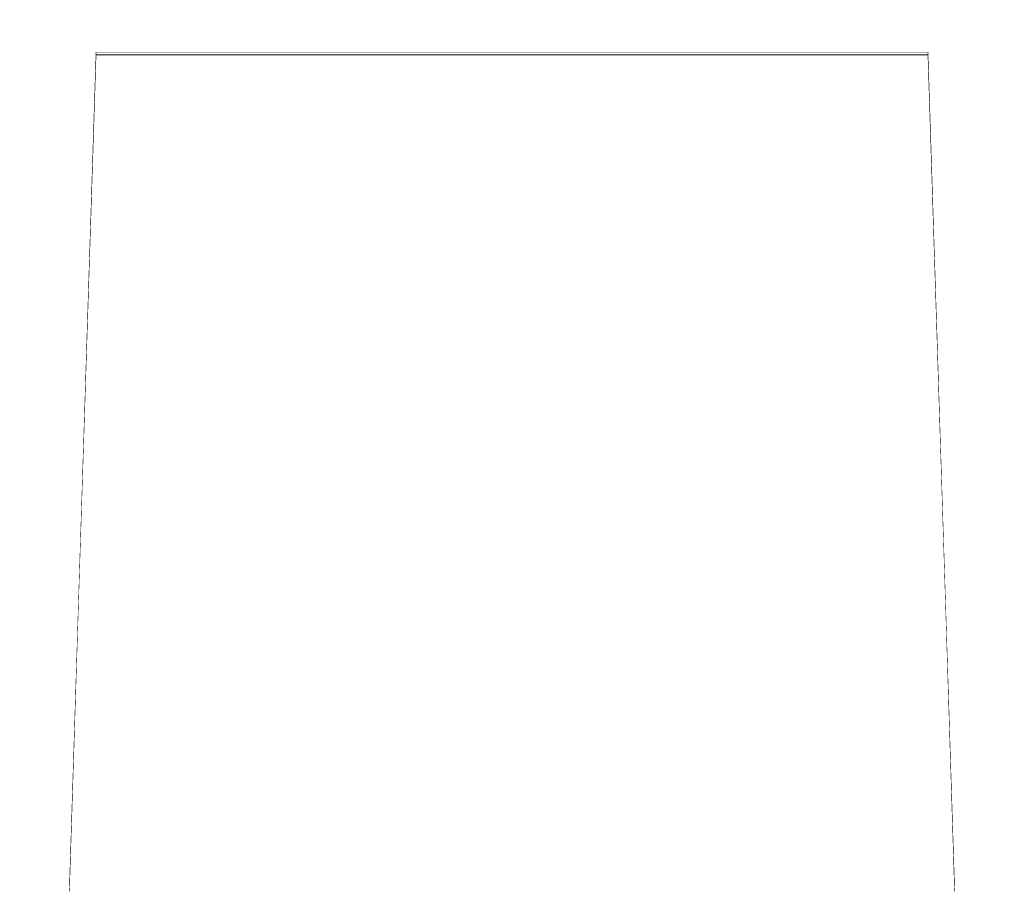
# Model space of a CAD drawing. Header units: millimetres. Extents: x -30280 to 309309, y -17460 to 4378.
# Tile 1044 of 1056: x 285310 to 285810, y -12988 to -12545. Entities that reach past the tile are written whole.
import ezdxf

# ---------------------------------------------------------------- set-up
doc = ezdxf.new("R2010")
doc.units = ezdxf.units.MM
doc.header["$MEASUREMENT"] = 0
doc.linetypes.add('Wipeout_Contour', pattern=[1000, 0, -1000])
doc.layers.add('Nuevo_08_E_Envans secs', color=7, linetype='Continuous')
doc.layers.add('Nuevo_09_EI_Mobiliari general', color=7, linetype='Continuous')
doc.layers.add('Nuevo_09_EI_Mobiliari general_Pluma_Nº__1', color=7, linetype='Continuous', lineweight=5)

# ---------------------------------------------------------------- blocks, each defined once
blk = doc.blocks.new('Elem Sección_747_7', base_point=(301400.27, -13459.98))
at = {"color": 254, "linetype": 'Wipeout_Contour', "lineweight": 0, "ltscale": 1715100.011233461}
blk.add_wipeout([(285342.92, -12756.15), (285335.54, -12987.92), (285785.4, -12987.92), (285778.02, -12756.15), (285780.72, -12842.2), (285340.22, -12842.2)], dxfattribs=at).dxf.layer = 'Nuevo_09_EI_Mobiliari general'
at = {"layer": 'Nuevo_09_EI_Mobiliari general_Pluma_Nº__1', "color": 7, "linetype": 'Continuous', "lineweight": 5}
for p, q in [((285335.54, -12987.92), (285342.92, -12756.15)), ((285778.02, -12756.15), (285785.4, -12987.92))]:
    blk.add_line(p, q, dxfattribs=at)
blk = doc.blocks.new('Elem Sección_750_7', base_point=(301400.27, -13459.98))
at = {"color": 254, "linetype": 'Wipeout_Contour', "lineweight": 0, "ltscale": 1142507.664630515}
blk.add_wipeout([(285340.22, -12842.2), (285349.11, -12563.12), (285349.11, -12561.81), (285342.92, -12756.15)], dxfattribs=at).dxf.layer = 'Nuevo_09_EI_Mobiliari general'
at = {"color": 254, "linetype": 'Wipeout_Contour', "lineweight": 0, "ltscale": 1143346.650208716}
blk.add_wipeout([(285349.11, -12563.12), (285771.83, -12563.12), (285771.83, -12561.81), (285349.11, -12561.81)], dxfattribs=at).dxf.layer = 'Nuevo_09_EI_Mobiliari general'
at = {"color": 254, "linetype": 'Wipeout_Contour', "lineweight": 0, "ltscale": 1144227.6276684}
blk.add_wipeout([(285771.83, -12561.81), (285771.83, -12563.12), (285780.72, -12842.21), (285778.02, -12756.15)], dxfattribs=at).dxf.layer = 'Nuevo_09_EI_Mobiliari general'
at = {"color": 254, "linetype": 'Wipeout_Contour', "lineweight": 0, "ltscale": 1143371.569958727}
blk.add_wipeout([(285349.11, -12563.12), (285340.22, -12842.2), (285780.72, -12842.2), (285771.83, -12563.12)], dxfattribs=at).dxf.layer = 'Nuevo_09_EI_Mobiliari general'
at = {"layer": 'Nuevo_09_EI_Mobiliari general_Pluma_Nº__1', "color": 7, "linetype": 'Continuous', "lineweight": 5}
for p, q in [((285340.22, -12842.2), (285349.11, -12563.12)), ((285342.92, -12756.15), (285349.11, -12561.81)), ((285349.11, -12561.81), (285771.83, -12561.81)), ((285349.11, -12563.12), (285349.11, -12561.81)), ((285349.11, -12563.12), (285771.83, -12563.12)), ((285771.83, -12561.81), (285778.02, -12756.15)), ((285771.83, -12563.12), (285771.83, -12561.81)), ((285771.83, -12563.12), (285780.72, -12842.2))]:
    blk.add_line(p, q, dxfattribs=at)
blk = doc.blocks.new('Elem Sección_765_7', base_point=(301400.27, -13459.98))
at = {"color": 254, "linetype": 'Wipeout_Contour', "lineweight": 0, "ltscale": 24877759.46648961}
blk.add_wipeout([(283759.16, -13457.98), (284282.7, -13457.98), (284352.5, -13068.12), (284353.14, -13065.78), (284357.07, -13043.49), (284335.47, -13043.49), (284335.47, -12987.92), (284335.54, -12987.92), (284349.11, -12561.81), (284771.83, -12561.81), (284785.4, -12987.92), (284785.47, -12987.92), (284785.47, -13043.49), (284763.87, -13043.49), (284767.8, -13065.78), (284768.44, -13068.12), (284810.47, -13302.86), (284852.5, -13068.12), (284853.14, -13065.78), (284857.07, -13043.49), (284835.47, -13043.49), (284835.47, -12987.92), (284835.54, -12987.92), (284849.11, -12561.81), (285271.83, -12561.81), (285285.4, -12987.92), (285285.47, -12987.92), (285285.47, -13043.49), (285263.87, -13043.49), (285267.8, -13065.78), (285268.44, -13068.12), (285310.47, -13302.86), (285352.5, -13068.12), (285353.14, -13065.78), (285357.07, -13043.49), (285335.47, -13043.49), (285335.47, -12987.92), (285335.54, -12987.92), (285349.11, -12561.81), (285771.83, -12561.81), (285785.4, -12987.92), (285785.47, -12987.92), (285785.47, -13043.49), (285763.87, -13043.49), (285767.8, -13065.78), (285768.44, -13068.12), (285810.47, -13302.86), (285852.5, -13068.12), (285853.14, -13065.78), (285857.07, -13043.49), (285835.47, -13043.49), (285835.47, -12987.92), (285835.54, -12987.92), (285849.11, -12561.81), (286271.83, -12561.81), (286285.4, -12987.92), (286285.47, -12987.92), (286285.47, -13043.49), (286263.87, -13043.49), (286267.8, -13065.78), (286268.44, -13068.12), (286310.47, -13302.86), (286352.5, -13068.12), (286353.14, -13065.78), (286357.07, -13043.49), (286335.47, -13043.49), (286335.47, -12987.92), (286335.54, -12987.92), (286349.11, -12561.81), (286771.83, -12561.81), (286785.4, -12987.92), (286785.47, -12987.92), (286785.47, -13043.49), (286763.87, -13043.49), (286767.8, -13065.78), (286768.44, -13068.12), (286810.47, -13302.86), (286852.5, -13068.12), (286853.14, -13065.78), (286857.07, -13043.49), (286835.47, -13043.49), (286835.47, -12987.92), (286835.54, -12987.92), (286849.11, -12561.81), (287114.16, -12561.81), (287114.16, -11012.98), (283759.16, -11012.98)], dxfattribs=at).dxf.layer = 'Nuevo_08_E_Envans secs'

msp = doc.modelspace()

# ---------------------------------------------------------------- block references
at = {"layer": 'Nuevo_09_EI_Mobiliari general', "lineweight": 0}
msp.add_blockref('Elem Sección_747_7', (301400.27, -13459.98), dxfattribs=at)

# ---------------------------------------------------------------- next in the draw order: block references
msp.add_blockref('Elem Sección_750_7', (301400.27, -13459.98), dxfattribs=at)

# ---------------------------------------------------------------- next in the draw order: block references
at = {"layer": 'Nuevo_08_E_Envans secs', "lineweight": 0}
msp.add_blockref('Elem Sección_765_7', (301400.27, -13459.98), dxfattribs=at)

doc.saveas('drawing.dxf')
